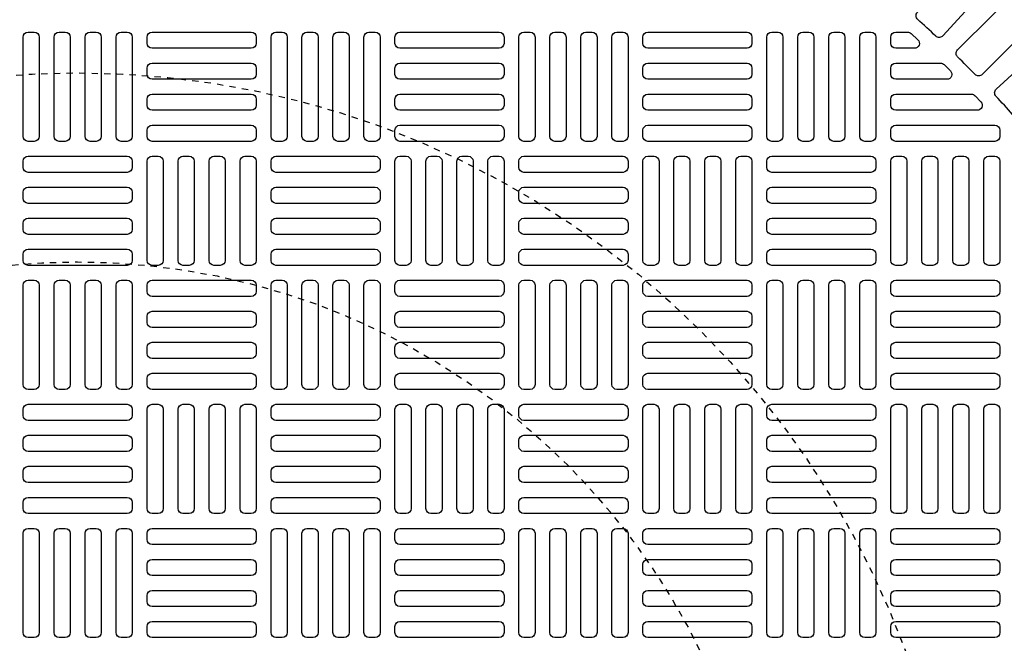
# Model space of a CAD drawing. Extents: x -169 to 2224, y 0 to 2796.
# Tile 522 of 530: x 1875 to 1890, y 1484 to 1494. Entities that reach past the tile are written whole.
import ezdxf

# ---------------------------------------------------------------- set-up
doc = ezdxf.new("R2010")
doc.units = 0
doc.header["$MEASUREMENT"] = 0
doc.linetypes.add('HIDDEN2', pattern=[0.28125, 0.1875, -0.09375])
doc.layers.get('DEFPOINTS').update_dxf_attribs({"linetype": 'CONTINUOUS'})
for name, color, linetype in [('TANK-MANHOLE-COVER-40', 2, 'CONTINUOUS'), ('TANK-MANHOLE-COVER-HATCH-40', 252, 'CONTINUOUS'), ('TANK-SLOPE', 3, 'CONTINUOUS')]:
    doc.layers.add(name, color=color, linetype=linetype)

msp = doc.modelspace()

# ---------------------------------------------------------------- linework, layer by layer
at = {"layer": 'DEFPOINTS', "color": 8, "linetype": 'HIDDEN2', "ltscale": 0.125}
msp.add_circle((1875.77157, 1479.01916), 14, dxfattribs=at)
msp.add_circle((1875.77157, 1479.01916), 14, dxfattribs=at)
msp.add_circle((1875.77157, 1479.01916), 14, dxfattribs=at)
msp.add_circle((1875.77157, 1479.01916), 14, dxfattribs=at)
at = {"layer": 'DEFPOINTS', "color": 8, "linetype": 'HIDDEN2', "ltscale": 0.5}
msp.add_circle((1875.77157, 1479.01916), 11, dxfattribs=at)
msp.add_circle((1875.77157, 1479.01916), 11, dxfattribs=at)
msp.add_circle((1875.77157, 1479.01916), 11, dxfattribs=at)
msp.add_circle((1875.77157, 1479.01916), 11, dxfattribs=at)
at = {"layer": 'TANK-MANHOLE-COVER-40', "color": 4, "linetype": 'Continuous'}
msp.add_circle((1875.77234, 1479.01916), 22.63902, dxfattribs=at)
at = {"layer": 'TANK-MANHOLE-COVER-40', "color": 1, "linetype": 'Continuous'}
msp.add_circle((1875.77234, 1479.01916), 22.44094, dxfattribs=at)
at = {"layer": 'TANK-MANHOLE-COVER-40', "color": 2, "linetype": 'Continuous'}
msp.add_circle((1875.77234, 1479.01916), 21.65354, dxfattribs=at)
at = {"layer": 'TANK-MANHOLE-COVER-HATCH-40', "linetype": 'Continuous'}
for points in [[(1889.1069, 1493.97921), (1890.17148, 1495.14099), (1890.57785, 1494.76861), (1889.51327, 1493.60683, -0.41709369), (1889.40146, 1493.6025, 0.00491171), (1889.11233, 1493.86744, -0.41709369)], [(1890.36001, 1492.76009), (1891.52179, 1493.82467), (1891.89416, 1493.4183), (1890.73239, 1492.35372, -0.41709369), (1890.62062, 1492.35915, 0.00491171), (1890.35568, 1492.64828, -0.41709369)], [(1888.76446, 1493.66483), (1888.95363, 1493.66483, -0.1880618), (1889.00693, 1493.64405), (1889.11395, 1493.54562, -0.68341411), (1889.06065, 1493.40892), (1888.76446, 1493.40892), (1888.76446, 1493.40892, -0.41421356), (1888.68572, 1493.48766), (1888.68572, 1493.58609), (1888.68572, 1493.58609, -0.41421356)], [(1888.76446, 1493.1727), (1889.47787, 1493.1727, -0.19743793), (1889.53323, 1493.14996), (1889.63278, 1493.05153, -0.67023271), (1889.57742, 1492.9168), (1888.76446, 1492.9168), (1888.76446, 1492.9168, -0.41421356), (1888.68572, 1492.99554), (1888.68572, 1493.09396), (1888.68572, 1493.09396, -0.41421356)], [(1888.76446, 1492.68058), (1889.96574, 1492.68058, -0.20651443), (1890.02302, 1492.65586), (1890.11585, 1492.55744, -0.6576677), (1890.05857, 1492.42467), (1888.76446, 1492.42467), (1888.76446, 1492.42467, -0.41421356), (1888.68572, 1492.50341), (1888.68572, 1492.60184), (1888.68572, 1492.60184, -0.41421356)], [(1888.76446, 1492.18845), (1890.33927, 1492.18845, -0.41421356), (1890.41801, 1492.10971), (1890.41801, 1492.01129, -0.41421356), (1890.33927, 1491.93255), (1888.76446, 1491.93255, -0.41421356), (1888.68572, 1492.01129), (1888.68572, 1492.10971, -0.41421356)]]:
    msp.add_lwpolyline(points, format="xyb", close=True, dxfattribs=at)
msp.add_lwpolyline([(1890.0246, 1492.99413, 0.00491171), (1889.74731, 1493.27142, -0.41709369), (1889.74676, 1493.38332), (1890.86099, 1494.49756), (1891.25074, 1494.10782), (1890.1365, 1492.99358, -0.41709369), (1890.0246, 1492.99413)], format="xyb", dxfattribs=at)
at = {"layer": 'TANK-MANHOLE-COVER-HATCH-40', "linetype": 'Continuous', "flags": 128}
for points in [[(1874.98494, 1491.93255, -0.41421356), (1874.9062, 1492.01129), (1874.9062, 1493.58609, -0.41421356), (1874.98494, 1493.66483), (1875.08336, 1493.66483, -0.41421356), (1875.1621, 1493.58609), (1875.1621, 1492.01129, -0.41421356), (1875.08336, 1491.93255)], [(1875.47706, 1491.93255, -0.41421356), (1875.39832, 1492.01129), (1875.39832, 1493.58609, -0.41421356), (1875.47706, 1493.66483), (1875.57549, 1493.66483, -0.41421356), (1875.65423, 1493.58609), (1875.65423, 1492.01129, -0.41421356), (1875.57549, 1491.93255)], [(1875.96919, 1491.93255, -0.41421356), (1875.89045, 1492.01129), (1875.89045, 1493.58609, -0.41421356), (1875.96919, 1493.66483), (1876.06761, 1493.66483, -0.41421356), (1876.14635, 1493.58609), (1876.14635, 1492.01129, -0.41421356), (1876.06761, 1491.93255)], [(1876.46131, 1491.93255, -0.41421356), (1876.38257, 1492.01129), (1876.38257, 1493.58609, -0.41421356), (1876.46131, 1493.66483), (1876.55974, 1493.66483, -0.41421356), (1876.63848, 1493.58609), (1876.63848, 1492.01129, -0.41421356), (1876.55974, 1491.93255)], [(1878.60698, 1493.48766, -0.41421356), (1878.52824, 1493.40892), (1876.95344, 1493.40892, -0.41421356), (1876.8747, 1493.48766), (1876.8747, 1493.58609, -0.41421356), (1876.95344, 1493.66483), (1878.52824, 1493.66483, -0.41421356), (1878.60698, 1493.58609)], [(1878.92194, 1491.93255, -0.41421356), (1878.8432, 1492.01129), (1878.8432, 1493.58609, -0.41421356), (1878.92194, 1493.66483), (1879.02037, 1493.66483, -0.41421356), (1879.09911, 1493.58609), (1879.09911, 1492.01129, -0.41421356), (1879.02037, 1491.93255)], [(1879.41407, 1491.93255, -0.41421356), (1879.33533, 1492.01129), (1879.33533, 1493.58609, -0.41421356), (1879.41407, 1493.66483), (1879.5125, 1493.66483, -0.41421356), (1879.59124, 1493.58609), (1879.59124, 1492.01129, -0.41421356), (1879.5125, 1491.93255)], [(1879.9062, 1491.93255, -0.41421356), (1879.82746, 1492.01129), (1879.82746, 1493.58609, -0.41421356), (1879.9062, 1493.66483), (1880.00462, 1493.66483, -0.41421356), (1880.08336, 1493.58609), (1880.08336, 1492.01129, -0.41421356), (1880.00462, 1491.93255)], [(1880.39832, 1491.93255, -0.41421356), (1880.31958, 1492.01129), (1880.31958, 1493.58609, -0.41421356), (1880.39832, 1493.66483), (1880.49675, 1493.66483, -0.41421356), (1880.57549, 1493.58609), (1880.57549, 1492.01129, -0.41421356), (1880.49675, 1491.93255)], [(1882.54399, 1493.48766, -0.41421356), (1882.46525, 1493.40892), (1880.89045, 1493.40892, -0.41421356), (1880.81171, 1493.48766), (1880.81171, 1493.58609, -0.41421356), (1880.89045, 1493.66483), (1882.46525, 1493.66483, -0.41421356), (1882.54399, 1493.58609)], [(1882.85895, 1491.93255, -0.41421356), (1882.78021, 1492.01129), (1882.78021, 1493.58609, -0.41421356), (1882.85895, 1493.66483), (1882.95738, 1493.66483, -0.41421356), (1883.03612, 1493.58609), (1883.03612, 1492.01129, -0.41421356), (1882.95738, 1491.93255)], [(1883.35108, 1491.93255, -0.41421356), (1883.27234, 1492.01129), (1883.27234, 1493.58609, -0.41421356), (1883.35108, 1493.66483), (1883.4495, 1493.66483, -0.41421356), (1883.52824, 1493.58609), (1883.52824, 1492.01129, -0.41421356), (1883.4495, 1491.93255)], [(1883.8432, 1491.93255, -0.41421356), (1883.76446, 1492.01129), (1883.76446, 1493.58609, -0.41421356), (1883.8432, 1493.66483), (1883.94163, 1493.66483, -0.41421356), (1884.02037, 1493.58609), (1884.02037, 1492.01129, -0.41421356), (1883.94163, 1491.93255)], [(1884.33533, 1491.93255, -0.41421356), (1884.25659, 1492.01129), (1884.25659, 1493.58609, -0.41421356), (1884.33533, 1493.66483), (1884.43376, 1493.66483, -0.41421356), (1884.5125, 1493.58609), (1884.5125, 1492.01129, -0.41421356), (1884.43376, 1491.93255)], [(1886.481, 1493.48766, -0.41421356), (1886.40226, 1493.40892), (1884.82746, 1493.40892, -0.41421356), (1884.74872, 1493.48766), (1884.74872, 1493.58609, -0.41421356), (1884.82746, 1493.66483), (1886.40226, 1493.66483, -0.41421356), (1886.481, 1493.58609)], [(1886.79596, 1491.93255, -0.41421356), (1886.71722, 1492.01129), (1886.71722, 1493.58609, -0.41421356), (1886.79596, 1493.66483), (1886.89439, 1493.66483, -0.41421356), (1886.97313, 1493.58609), (1886.97313, 1492.01129, -0.41421356), (1886.89439, 1491.93255)], [(1887.28809, 1491.93255, -0.41421356), (1887.20935, 1492.01129), (1887.20935, 1493.58609, -0.41421356), (1887.28809, 1493.66483), (1887.38651, 1493.66483, -0.41421356), (1887.46525, 1493.58609), (1887.46525, 1492.01129, -0.41421356), (1887.38651, 1491.93255)], [(1887.78021, 1491.93255, -0.41421356), (1887.70147, 1492.01129), (1887.70147, 1493.58609, -0.41421356), (1887.78021, 1493.66483), (1887.87864, 1493.66483, -0.41421356), (1887.95738, 1493.58609), (1887.95738, 1492.01129, -0.41421356), (1887.87864, 1491.93255)], [(1888.27234, 1491.93255, -0.41421356), (1888.1936, 1492.01129), (1888.1936, 1493.58609, -0.41421356), (1888.27234, 1493.66483), (1888.37076, 1493.66483, -0.41421356), (1888.4495, 1493.58609), (1888.4495, 1492.01129, -0.41421356), (1888.37076, 1491.93255)], [(1878.60698, 1492.99554, -0.41421356), (1878.52824, 1492.9168), (1876.95344, 1492.9168, -0.41421356), (1876.8747, 1492.99554), (1876.8747, 1493.09396, -0.41421356), (1876.95344, 1493.1727), (1878.52824, 1493.1727, -0.41421356), (1878.60698, 1493.09396)], [(1882.54399, 1492.99554, -0.41421356), (1882.46525, 1492.9168), (1880.89045, 1492.9168, -0.41421356), (1880.81171, 1492.99554), (1880.81171, 1493.09396, -0.41421356), (1880.89045, 1493.1727), (1882.46525, 1493.1727, -0.41421356), (1882.54399, 1493.09396)], [(1886.481, 1492.99554, -0.41421356), (1886.40226, 1492.9168), (1884.82746, 1492.9168, -0.41421356), (1884.74872, 1492.99554), (1884.74872, 1493.09396, -0.41421356), (1884.82746, 1493.1727), (1886.40226, 1493.1727, -0.41421356), (1886.481, 1493.09396)], [(1878.60698, 1492.50341, -0.41421356), (1878.52824, 1492.42467), (1876.95344, 1492.42467, -0.41421356), (1876.8747, 1492.50341), (1876.8747, 1492.60184, -0.41421356), (1876.95344, 1492.68058), (1878.52824, 1492.68058, -0.41421356), (1878.60698, 1492.60184)], [(1882.54399, 1492.50341, -0.41421356), (1882.46525, 1492.42467), (1880.89045, 1492.42467, -0.41421356), (1880.81171, 1492.50341), (1880.81171, 1492.60184, -0.41421356), (1880.89045, 1492.68058), (1882.46525, 1492.68058, -0.41421356), (1882.54399, 1492.60184)], [(1886.481, 1492.50341, -0.41421356), (1886.40226, 1492.42467), (1884.82746, 1492.42467, -0.41421356), (1884.74872, 1492.50341), (1884.74872, 1492.60184, -0.41421356), (1884.82746, 1492.68058), (1886.40226, 1492.68058, -0.41421356), (1886.481, 1492.60184)], [(1878.60698, 1492.01129, -0.41421356), (1878.52824, 1491.93255), (1876.95344, 1491.93255, -0.41421356), (1876.8747, 1492.01129), (1876.8747, 1492.10971, -0.41421356), (1876.95344, 1492.18845), (1878.52824, 1492.18845, -0.41421356), (1878.60698, 1492.10971)], [(1882.54399, 1492.01129, -0.41421356), (1882.46525, 1491.93255), (1880.89045, 1491.93255, -0.41421356), (1880.81171, 1492.01129), (1880.81171, 1492.10971, -0.41421356), (1880.89045, 1492.18845), (1882.46525, 1492.18845, -0.41421356), (1882.54399, 1492.10971)], [(1886.481, 1492.01129, -0.41421356), (1886.40226, 1491.93255), (1884.82746, 1491.93255, -0.41421356), (1884.74872, 1492.01129), (1884.74872, 1492.10971, -0.41421356), (1884.82746, 1492.18845), (1886.40226, 1492.18845, -0.41421356), (1886.481, 1492.10971)], [(1874.9062, 1491.61758, -0.41421356), (1874.98494, 1491.69632), (1876.55974, 1491.69632, -0.41421356), (1876.63848, 1491.61758), (1876.63848, 1491.51916, -0.41421356), (1876.55974, 1491.44042), (1874.98494, 1491.44042, -0.41421356), (1874.9062, 1491.51916)], [(1876.95344, 1489.96404, -0.41421356), (1876.8747, 1490.04278), (1876.8747, 1491.61758, -0.41421356), (1876.95344, 1491.69632), (1877.05187, 1491.69632, -0.41421356), (1877.13061, 1491.61758), (1877.13061, 1490.04278, -0.41421356), (1877.05187, 1489.96404)], [(1877.44557, 1489.96404, -0.41421356), (1877.36683, 1490.04278), (1877.36683, 1491.61758, -0.41421356), (1877.44557, 1491.69632), (1877.54399, 1491.69632, -0.41421356), (1877.62273, 1491.61758), (1877.62273, 1490.04278, -0.41421356), (1877.54399, 1489.96404)], [(1877.93769, 1489.96404, -0.41421356), (1877.85895, 1490.04278), (1877.85895, 1491.61758, -0.41421356), (1877.93769, 1491.69632), (1878.03612, 1491.69632, -0.41421356), (1878.11486, 1491.61758), (1878.11486, 1490.04278, -0.41421356), (1878.03612, 1489.96404)], [(1878.42982, 1489.96404, -0.41421356), (1878.35108, 1490.04278), (1878.35108, 1491.61758, -0.41421356), (1878.42982, 1491.69632), (1878.52824, 1491.69632, -0.41421356), (1878.60698, 1491.61758), (1878.60698, 1490.04278, -0.41421356), (1878.52824, 1489.96404)], [(1878.8432, 1491.61758, -0.41421356), (1878.92194, 1491.69632), (1880.49675, 1491.69632, -0.41421356), (1880.57549, 1491.61758), (1880.57549, 1491.51916, -0.41421356), (1880.49675, 1491.44042), (1878.92194, 1491.44042, -0.41421356), (1878.8432, 1491.51916)], [(1880.89045, 1489.96404, -0.41421356), (1880.81171, 1490.04278), (1880.81171, 1491.61758, -0.41421356), (1880.89045, 1491.69632), (1880.98887, 1491.69632, -0.41421356), (1881.06761, 1491.61758), (1881.06761, 1490.04278, -0.41421356), (1880.98887, 1489.96404)], [(1881.38257, 1489.96404, -0.41421356), (1881.30383, 1490.04278), (1881.30383, 1491.61758, -0.41421356), (1881.38257, 1491.69632), (1881.481, 1491.69632, -0.41421356), (1881.55974, 1491.61758), (1881.55974, 1490.04278, -0.41421356), (1881.481, 1489.96404)], [(1881.8747, 1489.96404, -0.41421356), (1881.79596, 1490.04278), (1881.79596, 1491.61758, -0.41421356), (1881.8747, 1491.69632), (1881.97313, 1491.69632, -0.41421356), (1882.05187, 1491.61758), (1882.05187, 1490.04278, -0.41421356), (1881.97313, 1489.96404)], [(1882.36683, 1489.96404, -0.41421356), (1882.28809, 1490.04278), (1882.28809, 1491.61758, -0.41421356), (1882.36683, 1491.69632), (1882.46525, 1491.69632, -0.41421356), (1882.54399, 1491.61758), (1882.54399, 1490.04278, -0.41421356), (1882.46525, 1489.96404)], [(1882.78021, 1491.61758, -0.41421356), (1882.85895, 1491.69632), (1884.43376, 1491.69632, -0.41421356), (1884.5125, 1491.61758), (1884.5125, 1491.51916, -0.41421356), (1884.43376, 1491.44042), (1882.85895, 1491.44042, -0.41421356), (1882.78021, 1491.51916)], [(1884.82746, 1489.96404, -0.41421356), (1884.74872, 1490.04278), (1884.74872, 1491.61758, -0.41421356), (1884.82746, 1491.69632), (1884.92588, 1491.69632, -0.41421356), (1885.00462, 1491.61758), (1885.00462, 1490.04278, -0.41421356), (1884.92588, 1489.96404)], [(1885.31958, 1489.96404, -0.41421356), (1885.24084, 1490.04278), (1885.24084, 1491.61758, -0.41421356), (1885.31958, 1491.69632), (1885.41801, 1491.69632, -0.41421356), (1885.49675, 1491.61758), (1885.49675, 1490.04278, -0.41421356), (1885.41801, 1489.96404)], [(1885.81171, 1489.96404, -0.41421356), (1885.73297, 1490.04278), (1885.73297, 1491.61758, -0.41421356), (1885.81171, 1491.69632), (1885.91013, 1491.69632, -0.41421356), (1885.98887, 1491.61758), (1885.98887, 1490.04278, -0.41421356), (1885.91013, 1489.96404)], [(1886.30383, 1489.96404, -0.41421356), (1886.22509, 1490.04278), (1886.22509, 1491.61758, -0.41421356), (1886.30383, 1491.69632), (1886.40226, 1491.69632, -0.41421356), (1886.481, 1491.61758), (1886.481, 1490.04278, -0.41421356), (1886.40226, 1489.96404)], [(1886.71722, 1491.61758, -0.41421356), (1886.79596, 1491.69632), (1888.37076, 1491.69632, -0.41421356), (1888.4495, 1491.61758), (1888.4495, 1491.51916, -0.41421356), (1888.37076, 1491.44042), (1886.79596, 1491.44042, -0.41421356), (1886.71722, 1491.51916)], [(1888.76446, 1489.96404, -0.41421356), (1888.68572, 1490.04278), (1888.68572, 1491.61758, -0.41421356), (1888.76446, 1491.69632), (1888.86289, 1491.69632, -0.41421356), (1888.94163, 1491.61758), (1888.94163, 1490.04278, -0.41421356), (1888.86289, 1489.96404)], [(1889.25659, 1489.96404, -0.41421356), (1889.17785, 1490.04278), (1889.17785, 1491.61758, -0.41421356), (1889.25659, 1491.69632), (1889.35502, 1491.69632, -0.41421356), (1889.43376, 1491.61758), (1889.43376, 1490.04278, -0.41421356), (1889.35502, 1489.96404)], [(1889.74872, 1489.96404, -0.41421356), (1889.66998, 1490.04278), (1889.66998, 1491.61758, -0.41421356), (1889.74872, 1491.69632), (1889.84714, 1491.69632, -0.41421356), (1889.92588, 1491.61758), (1889.92588, 1490.04278, -0.41421356), (1889.84714, 1489.96404)], [(1890.24084, 1489.96404, -0.41421356), (1890.1621, 1490.04278), (1890.1621, 1491.61758, -0.41421356), (1890.24084, 1491.69632), (1890.33927, 1491.69632, -0.41421356), (1890.41801, 1491.61758), (1890.41801, 1490.04278, -0.41421356), (1890.33927, 1489.96404)], [(1874.9062, 1491.12546, -0.41421356), (1874.98494, 1491.2042), (1876.55974, 1491.2042, -0.41421356), (1876.63848, 1491.12546), (1876.63848, 1491.02703, -0.41421356), (1876.55974, 1490.94829), (1874.98494, 1490.94829, -0.41421356), (1874.9062, 1491.02703)], [(1878.8432, 1491.12546, -0.41421356), (1878.92194, 1491.2042), (1880.49675, 1491.2042, -0.41421356), (1880.57549, 1491.12546), (1880.57549, 1491.02703, -0.41421356), (1880.49675, 1490.94829), (1878.92194, 1490.94829, -0.41421356), (1878.8432, 1491.02703)], [(1882.78021, 1491.12546, -0.41421356), (1882.85895, 1491.2042), (1884.43376, 1491.2042, -0.41421356), (1884.5125, 1491.12546), (1884.5125, 1491.02703, -0.41421356), (1884.43376, 1490.94829), (1882.85895, 1490.94829, -0.41421356), (1882.78021, 1491.02703)], [(1886.71722, 1491.12546, -0.41421356), (1886.79596, 1491.2042), (1888.37076, 1491.2042, -0.41421356), (1888.4495, 1491.12546), (1888.4495, 1491.02703, -0.41421356), (1888.37076, 1490.94829), (1886.79596, 1490.94829, -0.41421356), (1886.71722, 1491.02703)], [(1874.9062, 1490.63333, -0.41421356), (1874.98494, 1490.71207), (1876.55974, 1490.71207, -0.41421356), (1876.63848, 1490.63333), (1876.63848, 1490.53491, -0.41421356), (1876.55974, 1490.45617), (1874.98494, 1490.45617, -0.41421356), (1874.9062, 1490.53491)], [(1878.8432, 1490.63333, -0.41421356), (1878.92194, 1490.71207), (1880.49675, 1490.71207, -0.41421356), (1880.57549, 1490.63333), (1880.57549, 1490.53491, -0.41421356), (1880.49675, 1490.45617), (1878.92194, 1490.45617, -0.41421356), (1878.8432, 1490.53491)], [(1882.78021, 1490.63333, -0.41421356), (1882.85895, 1490.71207), (1884.43376, 1490.71207, -0.41421356), (1884.5125, 1490.63333), (1884.5125, 1490.53491, -0.41421356), (1884.43376, 1490.45617), (1882.85895, 1490.45617, -0.41421356), (1882.78021, 1490.53491)], [(1886.71722, 1490.63333, -0.41421356), (1886.79596, 1490.71207), (1888.37076, 1490.71207, -0.41421356), (1888.4495, 1490.63333), (1888.4495, 1490.53491, -0.41421356), (1888.37076, 1490.45617), (1886.79596, 1490.45617, -0.41421356), (1886.71722, 1490.53491)], [(1874.9062, 1490.14121, -0.41421356), (1874.98494, 1490.21995), (1876.55974, 1490.21995, -0.41421356), (1876.63848, 1490.14121), (1876.63848, 1490.04278, -0.41421356), (1876.55974, 1489.96404), (1874.98494, 1489.96404, -0.41421356), (1874.9062, 1490.04278)], [(1878.8432, 1490.14121, -0.41421356), (1878.92194, 1490.21995), (1880.49675, 1490.21995, -0.41421356), (1880.57549, 1490.14121), (1880.57549, 1490.04278, -0.41421356), (1880.49675, 1489.96404), (1878.92194, 1489.96404, -0.41421356), (1878.8432, 1490.04278)], [(1882.78021, 1490.14121, -0.41421356), (1882.85895, 1490.21995), (1884.43376, 1490.21995, -0.41421356), (1884.5125, 1490.14121), (1884.5125, 1490.04278, -0.41421356), (1884.43376, 1489.96404), (1882.85895, 1489.96404, -0.41421356), (1882.78021, 1490.04278)], [(1886.71722, 1490.14121, -0.41421356), (1886.79596, 1490.21995), (1888.37076, 1490.21995, -0.41421356), (1888.4495, 1490.14121), (1888.4495, 1490.04278, -0.41421356), (1888.37076, 1489.96404), (1886.79596, 1489.96404, -0.41421356), (1886.71722, 1490.04278)], [(1874.98494, 1487.99554, -0.41421356), (1874.9062, 1488.07428), (1874.9062, 1489.64908, -0.41421356), (1874.98494, 1489.72782), (1875.08336, 1489.72782, -0.41421356), (1875.1621, 1489.64908), (1875.1621, 1488.07428, -0.41421356), (1875.08336, 1487.99554)], [(1875.47706, 1487.99554, -0.41421356), (1875.39832, 1488.07428), (1875.39832, 1489.64908, -0.41421356), (1875.47706, 1489.72782), (1875.57549, 1489.72782, -0.41421356), (1875.65423, 1489.64908), (1875.65423, 1488.07428, -0.41421356), (1875.57549, 1487.99554)], [(1875.96919, 1487.99554, -0.41421356), (1875.89045, 1488.07428), (1875.89045, 1489.64908, -0.41421356), (1875.96919, 1489.72782), (1876.06761, 1489.72782, -0.41421356), (1876.14635, 1489.64908), (1876.14635, 1488.07428, -0.41421356), (1876.06761, 1487.99554)], [(1876.46131, 1487.99554, -0.41421356), (1876.38257, 1488.07428), (1876.38257, 1489.64908, -0.41421356), (1876.46131, 1489.72782), (1876.55974, 1489.72782, -0.41421356), (1876.63848, 1489.64908), (1876.63848, 1488.07428, -0.41421356), (1876.55974, 1487.99554)], [(1878.60698, 1489.55066, -0.41421356), (1878.52824, 1489.47192), (1876.95344, 1489.47192, -0.41421356), (1876.8747, 1489.55066), (1876.8747, 1489.64908, -0.41421356), (1876.95344, 1489.72782), (1878.52824, 1489.72782, -0.41421356), (1878.60698, 1489.64908)], [(1878.92194, 1487.99554, -0.41421356), (1878.8432, 1488.07428), (1878.8432, 1489.64908, -0.41421356), (1878.92194, 1489.72782), (1879.02037, 1489.72782, -0.41421356), (1879.09911, 1489.64908), (1879.09911, 1488.07428, -0.41421356), (1879.02037, 1487.99554)], [(1879.41407, 1487.99554, -0.41421356), (1879.33533, 1488.07428), (1879.33533, 1489.64908, -0.41421356), (1879.41407, 1489.72782), (1879.5125, 1489.72782, -0.41421356), (1879.59124, 1489.64908), (1879.59124, 1488.07428, -0.41421356), (1879.5125, 1487.99554)], [(1879.9062, 1487.99554, -0.41421356), (1879.82746, 1488.07428), (1879.82746, 1489.64908, -0.41421356), (1879.9062, 1489.72782), (1880.00462, 1489.72782, -0.41421356), (1880.08336, 1489.64908), (1880.08336, 1488.07428, -0.41421356), (1880.00462, 1487.99554)], [(1880.39832, 1487.99554, -0.41421356), (1880.31958, 1488.07428), (1880.31958, 1489.64908, -0.41421356), (1880.39832, 1489.72782), (1880.49675, 1489.72782, -0.41421356), (1880.57549, 1489.64908), (1880.57549, 1488.07428, -0.41421356), (1880.49675, 1487.99554)], [(1882.54399, 1489.55066, -0.41421356), (1882.46525, 1489.47192), (1880.89045, 1489.47192, -0.41421356), (1880.81171, 1489.55066), (1880.81171, 1489.64908, -0.41421356), (1880.89045, 1489.72782), (1882.46525, 1489.72782, -0.41421356), (1882.54399, 1489.64908)], [(1882.85895, 1487.99554, -0.41421356), (1882.78021, 1488.07428), (1882.78021, 1489.64908, -0.41421356), (1882.85895, 1489.72782), (1882.95738, 1489.72782, -0.41421356), (1883.03612, 1489.64908), (1883.03612, 1488.07428, -0.41421356), (1882.95738, 1487.99554)], [(1883.35108, 1487.99554, -0.41421356), (1883.27234, 1488.07428), (1883.27234, 1489.64908, -0.41421356), (1883.35108, 1489.72782), (1883.4495, 1489.72782, -0.41421356), (1883.52824, 1489.64908), (1883.52824, 1488.07428, -0.41421356), (1883.4495, 1487.99554)], [(1883.8432, 1487.99554, -0.41421356), (1883.76446, 1488.07428), (1883.76446, 1489.64908, -0.41421356), (1883.8432, 1489.72782), (1883.94163, 1489.72782, -0.41421356), (1884.02037, 1489.64908), (1884.02037, 1488.07428, -0.41421356), (1883.94163, 1487.99554)], [(1884.33533, 1487.99554, -0.41421356), (1884.25659, 1488.07428), (1884.25659, 1489.64908, -0.41421356), (1884.33533, 1489.72782), (1884.43376, 1489.72782, -0.41421356), (1884.5125, 1489.64908), (1884.5125, 1488.07428, -0.41421356), (1884.43376, 1487.99554)], [(1886.481, 1489.55066, -0.41421356), (1886.40226, 1489.47192), (1884.82746, 1489.47192, -0.41421356), (1884.74872, 1489.55066), (1884.74872, 1489.64908, -0.41421356), (1884.82746, 1489.72782), (1886.40226, 1489.72782, -0.41421356), (1886.481, 1489.64908)], [(1886.79596, 1487.99554, -0.41421356), (1886.71722, 1488.07428), (1886.71722, 1489.64908, -0.41421356), (1886.79596, 1489.72782), (1886.89439, 1489.72782, -0.41421356), (1886.97313, 1489.64908), (1886.97313, 1488.07428, -0.41421356), (1886.89439, 1487.99554)], [(1887.28809, 1487.99554, -0.41421356), (1887.20935, 1488.07428), (1887.20935, 1489.64908, -0.41421356), (1887.28809, 1489.72782), (1887.38651, 1489.72782, -0.41421356), (1887.46525, 1489.64908), (1887.46525, 1488.07428, -0.41421356), (1887.38651, 1487.99554)], [(1887.78021, 1487.99554, -0.41421356), (1887.70147, 1488.07428), (1887.70147, 1489.64908, -0.41421356), (1887.78021, 1489.72782), (1887.87864, 1489.72782, -0.41421356), (1887.95738, 1489.64908), (1887.95738, 1488.07428, -0.41421356), (1887.87864, 1487.99554)], [(1888.27234, 1487.99554, -0.41421356), (1888.1936, 1488.07428), (1888.1936, 1489.64908, -0.41421356), (1888.27234, 1489.72782), (1888.37076, 1489.72782, -0.41421356), (1888.4495, 1489.64908), (1888.4495, 1488.07428, -0.41421356), (1888.37076, 1487.99554)], [(1890.41801, 1489.55066, -0.41421356), (1890.33927, 1489.47192), (1888.76446, 1489.47192, -0.41421356), (1888.68572, 1489.55066), (1888.68572, 1489.64908, -0.41421356), (1888.76446, 1489.72782), (1890.33927, 1489.72782, -0.41421356), (1890.41801, 1489.64908)], [(1878.60698, 1489.05853, -0.41421356), (1878.52824, 1488.97979), (1876.95344, 1488.97979, -0.41421356), (1876.8747, 1489.05853), (1876.8747, 1489.15695, -0.41421356), (1876.95344, 1489.23569), (1878.52824, 1489.23569, -0.41421356), (1878.60698, 1489.15695)], [(1882.54399, 1489.05853, -0.41421356), (1882.46525, 1488.97979), (1880.89045, 1488.97979, -0.41421356), (1880.81171, 1489.05853), (1880.81171, 1489.15695, -0.41421356), (1880.89045, 1489.23569), (1882.46525, 1489.23569, -0.41421356), (1882.54399, 1489.15695)], [(1886.481, 1489.05853, -0.41421356), (1886.40226, 1488.97979), (1884.82746, 1488.97979, -0.41421356), (1884.74872, 1489.05853), (1884.74872, 1489.15695, -0.41421356), (1884.82746, 1489.23569), (1886.40226, 1489.23569, -0.41421356), (1886.481, 1489.15695)], [(1890.41801, 1489.05853, -0.41421356), (1890.33927, 1488.97979), (1888.76446, 1488.97979, -0.41421356), (1888.68572, 1489.05853), (1888.68572, 1489.15695, -0.41421356), (1888.76446, 1489.23569), (1890.33927, 1489.23569, -0.41421356), (1890.41801, 1489.15695)], [(1878.60698, 1488.5664, -0.41421356), (1878.52824, 1488.48766), (1876.95344, 1488.48766, -0.41421356), (1876.8747, 1488.5664), (1876.8747, 1488.66483, -0.41421356), (1876.95344, 1488.74357), (1878.52824, 1488.74357, -0.41421356), (1878.60698, 1488.66483)], [(1882.54399, 1488.5664, -0.41421356), (1882.46525, 1488.48766), (1880.89045, 1488.48766, -0.41421356), (1880.81171, 1488.5664), (1880.81171, 1488.66483, -0.41421356), (1880.89045, 1488.74357), (1882.46525, 1488.74357, -0.41421356), (1882.54399, 1488.66483)], [(1886.481, 1488.5664, -0.41421356), (1886.40226, 1488.48766), (1884.82746, 1488.48766, -0.41421356), (1884.74872, 1488.5664), (1884.74872, 1488.66483, -0.41421356), (1884.82746, 1488.74357), (1886.40226, 1488.74357, -0.41421356), (1886.481, 1488.66483)], [(1890.41801, 1488.5664, -0.41421356), (1890.33927, 1488.48766), (1888.76446, 1488.48766, -0.41421356), (1888.68572, 1488.5664), (1888.68572, 1488.66483, -0.41421356), (1888.76446, 1488.74357), (1890.33927, 1488.74357, -0.41421356), (1890.41801, 1488.66483)], [(1878.60698, 1488.07428, -0.41421356), (1878.52824, 1487.99554), (1876.95344, 1487.99554, -0.41421356), (1876.8747, 1488.07428), (1876.8747, 1488.1727, -0.41421356), (1876.95344, 1488.25144), (1878.52824, 1488.25144, -0.41421356), (1878.60698, 1488.1727)], [(1882.54399, 1488.07428, -0.41421356), (1882.46525, 1487.99554), (1880.89045, 1487.99554, -0.41421356), (1880.81171, 1488.07428), (1880.81171, 1488.1727, -0.41421356), (1880.89045, 1488.25144), (1882.46525, 1488.25144, -0.41421356), (1882.54399, 1488.1727)], [(1886.481, 1488.07428, -0.41421356), (1886.40226, 1487.99554), (1884.82746, 1487.99554, -0.41421356), (1884.74872, 1488.07428), (1884.74872, 1488.1727, -0.41421356), (1884.82746, 1488.25144), (1886.40226, 1488.25144, -0.41421356), (1886.481, 1488.1727)], [(1890.41801, 1488.07428, -0.41421356), (1890.33927, 1487.99554), (1888.76446, 1487.99554, -0.41421356), (1888.68572, 1488.07428), (1888.68572, 1488.1727, -0.41421356), (1888.76446, 1488.25144), (1890.33927, 1488.25144, -0.41421356), (1890.41801, 1488.1727)], [(1874.9062, 1487.68058, -0.41421356), (1874.98494, 1487.75932), (1876.55974, 1487.75932, -0.41421356), (1876.63848, 1487.68058), (1876.63848, 1487.58215, -0.41421356), (1876.55974, 1487.50341), (1874.98494, 1487.50341, -0.41421356), (1874.9062, 1487.58215)], [(1876.95344, 1486.02703, -0.41421356), (1876.8747, 1486.10577), (1876.8747, 1487.68058, -0.41421356), (1876.95344, 1487.75932), (1877.05187, 1487.75932, -0.41421356), (1877.13061, 1487.68058), (1877.13061, 1486.10577, -0.41421356), (1877.05187, 1486.02703)], [(1877.44557, 1486.02703, -0.41421356), (1877.36683, 1486.10577), (1877.36683, 1487.68058, -0.41421356), (1877.44557, 1487.75932), (1877.54399, 1487.75932, -0.41421356), (1877.62273, 1487.68058), (1877.62273, 1486.10577, -0.41421356), (1877.54399, 1486.02703)], [(1877.93769, 1486.02703, -0.41421356), (1877.85895, 1486.10577), (1877.85895, 1487.68058, -0.41421356), (1877.93769, 1487.75932), (1878.03612, 1487.75932, -0.41421356), (1878.11486, 1487.68058), (1878.11486, 1486.10577, -0.41421356), (1878.03612, 1486.02703)], [(1878.42982, 1486.02703, -0.41421356), (1878.35108, 1486.10577), (1878.35108, 1487.68058, -0.41421356), (1878.42982, 1487.75932), (1878.52824, 1487.75932, -0.41421356), (1878.60698, 1487.68058), (1878.60698, 1486.10577, -0.41421356), (1878.52824, 1486.02703)], [(1878.8432, 1487.68058, -0.41421356), (1878.92194, 1487.75932), (1880.49675, 1487.75932, -0.41421356), (1880.57549, 1487.68058), (1880.57549, 1487.58215, -0.41421356), (1880.49675, 1487.50341), (1878.92194, 1487.50341, -0.41421356), (1878.8432, 1487.58215)], [(1880.89045, 1486.02703, -0.41421356), (1880.81171, 1486.10577), (1880.81171, 1487.68058, -0.41421356), (1880.89045, 1487.75932), (1880.98887, 1487.75932, -0.41421356), (1881.06761, 1487.68058), (1881.06761, 1486.10577, -0.41421356), (1880.98887, 1486.02703)], [(1881.38257, 1486.02703, -0.41421356), (1881.30383, 1486.10577), (1881.30383, 1487.68058, -0.41421356), (1881.38257, 1487.75932), (1881.481, 1487.75932, -0.41421356), (1881.55974, 1487.68058), (1881.55974, 1486.10577, -0.41421356), (1881.481, 1486.02703)], [(1881.8747, 1486.02703, -0.41421356), (1881.79596, 1486.10577), (1881.79596, 1487.68058, -0.41421356), (1881.8747, 1487.75932), (1881.97313, 1487.75932, -0.41421356), (1882.05187, 1487.68058), (1882.05187, 1486.10577, -0.41421356), (1881.97313, 1486.02703)], [(1882.36683, 1486.02703, -0.41421356), (1882.28809, 1486.10577), (1882.28809, 1487.68058, -0.41421356), (1882.36683, 1487.75932), (1882.46525, 1487.75932, -0.41421356), (1882.54399, 1487.68058), (1882.54399, 1486.10577, -0.41421356), (1882.46525, 1486.02703)], [(1882.78021, 1487.68058, -0.41421356), (1882.85895, 1487.75932), (1884.43376, 1487.75932, -0.41421356), (1884.5125, 1487.68058), (1884.5125, 1487.58215, -0.41421356), (1884.43376, 1487.50341), (1882.85895, 1487.50341, -0.41421356), (1882.78021, 1487.58215)], [(1884.82746, 1486.02703, -0.41421356), (1884.74872, 1486.10577), (1884.74872, 1487.68058, -0.41421356), (1884.82746, 1487.75932), (1884.92588, 1487.75932, -0.41421356), (1885.00462, 1487.68058), (1885.00462, 1486.10577, -0.41421356), (1884.92588, 1486.02703)], [(1885.31958, 1486.02703, -0.41421356), (1885.24084, 1486.10577), (1885.24084, 1487.68058, -0.41421356), (1885.31958, 1487.75932), (1885.41801, 1487.75932, -0.41421356), (1885.49675, 1487.68058), (1885.49675, 1486.10577, -0.41421356), (1885.41801, 1486.02703)], [(1885.81171, 1486.02703, -0.41421356), (1885.73297, 1486.10577), (1885.73297, 1487.68058, -0.41421356), (1885.81171, 1487.75932), (1885.91013, 1487.75932, -0.41421356), (1885.98887, 1487.68058), (1885.98887, 1486.10577, -0.41421356), (1885.91013, 1486.02703)], [(1886.30383, 1486.02703, -0.41421356), (1886.22509, 1486.10577), (1886.22509, 1487.68058, -0.41421356), (1886.30383, 1487.75932), (1886.40226, 1487.75932, -0.41421356), (1886.481, 1487.68058), (1886.481, 1486.10577, -0.41421356), (1886.40226, 1486.02703)], [(1886.71722, 1487.68058, -0.41421356), (1886.79596, 1487.75932), (1888.37076, 1487.75932, -0.41421356), (1888.4495, 1487.68058), (1888.4495, 1487.58215, -0.41421356), (1888.37076, 1487.50341), (1886.79596, 1487.50341, -0.41421356), (1886.71722, 1487.58215)], [(1888.76446, 1486.02703, -0.41421356), (1888.68572, 1486.10577), (1888.68572, 1487.68058, -0.41421356), (1888.76446, 1487.75932), (1888.86289, 1487.75932, -0.41421356), (1888.94163, 1487.68058), (1888.94163, 1486.10577, -0.41421356), (1888.86289, 1486.02703)], [(1889.25659, 1486.02703, -0.41421356), (1889.17785, 1486.10577), (1889.17785, 1487.68058, -0.41421356), (1889.25659, 1487.75932), (1889.35502, 1487.75932, -0.41421356), (1889.43376, 1487.68058), (1889.43376, 1486.10577, -0.41421356), (1889.35502, 1486.02703)], [(1889.74872, 1486.02703, -0.41421356), (1889.66998, 1486.10577), (1889.66998, 1487.68058, -0.41421356), (1889.74872, 1487.75932), (1889.84714, 1487.75932, -0.41421356), (1889.92588, 1487.68058), (1889.92588, 1486.10577, -0.41421356), (1889.84714, 1486.02703)], [(1890.24084, 1486.02703, -0.41421356), (1890.1621, 1486.10577), (1890.1621, 1487.68058, -0.41421356), (1890.24084, 1487.75932), (1890.33927, 1487.75932, -0.41421356), (1890.41801, 1487.68058), (1890.41801, 1486.10577, -0.41421356), (1890.33927, 1486.02703)], [(1874.9062, 1487.18845, -0.41421356), (1874.98494, 1487.26719), (1876.55974, 1487.26719, -0.41421356), (1876.63848, 1487.18845), (1876.63848, 1487.09003, -0.41421356), (1876.55974, 1487.01129), (1874.98494, 1487.01129, -0.41421356), (1874.9062, 1487.09003)], [(1878.8432, 1487.18845, -0.41421356), (1878.92194, 1487.26719), (1880.49675, 1487.26719, -0.41421356), (1880.57549, 1487.18845), (1880.57549, 1487.09003, -0.41421356), (1880.49675, 1487.01129), (1878.92194, 1487.01129, -0.41421356), (1878.8432, 1487.09003)], [(1882.78021, 1487.18845, -0.41421356), (1882.85895, 1487.26719), (1884.43376, 1487.26719, -0.41421356), (1884.5125, 1487.18845), (1884.5125, 1487.09003, -0.41421356), (1884.43376, 1487.01129), (1882.85895, 1487.01129, -0.41421356), (1882.78021, 1487.09003)], [(1886.71722, 1487.18845, -0.41421356), (1886.79596, 1487.26719), (1888.37076, 1487.26719, -0.41421356), (1888.4495, 1487.18845), (1888.4495, 1487.09003, -0.41421356), (1888.37076, 1487.01129), (1886.79596, 1487.01129, -0.41421356), (1886.71722, 1487.09003)], [(1874.9062, 1486.69632, -0.41421356), (1874.98494, 1486.77506), (1876.55974, 1486.77506, -0.41421356), (1876.63848, 1486.69632), (1876.63848, 1486.5979, -0.41421356), (1876.55974, 1486.51916), (1874.98494, 1486.51916, -0.41421356), (1874.9062, 1486.5979)], [(1878.8432, 1486.69632, -0.41421356), (1878.92194, 1486.77506), (1880.49675, 1486.77506, -0.41421356), (1880.57549, 1486.69632), (1880.57549, 1486.5979, -0.41421356), (1880.49675, 1486.51916), (1878.92194, 1486.51916, -0.41421356), (1878.8432, 1486.5979)], [(1882.78021, 1486.69632, -0.41421356), (1882.85895, 1486.77506), (1884.43376, 1486.77506, -0.41421356), (1884.5125, 1486.69632), (1884.5125, 1486.5979, -0.41421356), (1884.43376, 1486.51916), (1882.85895, 1486.51916, -0.41421356), (1882.78021, 1486.5979)], [(1886.71722, 1486.69632, -0.41421356), (1886.79596, 1486.77506), (1888.37076, 1486.77506, -0.41421356), (1888.4495, 1486.69632), (1888.4495, 1486.5979, -0.41421356), (1888.37076, 1486.51916), (1886.79596, 1486.51916, -0.41421356), (1886.71722, 1486.5979)], [(1874.9062, 1486.2042, -0.41421356), (1874.98494, 1486.28294), (1876.55974, 1486.28294, -0.41421356), (1876.63848, 1486.2042), (1876.63848, 1486.10577, -0.41421356), (1876.55974, 1486.02703), (1874.98494, 1486.02703, -0.41421356), (1874.9062, 1486.10577)], [(1878.8432, 1486.2042, -0.41421356), (1878.92194, 1486.28294), (1880.49675, 1486.28294, -0.41421356), (1880.57549, 1486.2042), (1880.57549, 1486.10577, -0.41421356), (1880.49675, 1486.02703), (1878.92194, 1486.02703, -0.41421356), (1878.8432, 1486.10577)], [(1882.78021, 1486.2042, -0.41421356), (1882.85895, 1486.28294), (1884.43376, 1486.28294, -0.41421356), (1884.5125, 1486.2042), (1884.5125, 1486.10577, -0.41421356), (1884.43376, 1486.02703), (1882.85895, 1486.02703, -0.41421356), (1882.78021, 1486.10577)], [(1886.71722, 1486.2042, -0.41421356), (1886.79596, 1486.28294), (1888.37076, 1486.28294, -0.41421356), (1888.4495, 1486.2042), (1888.4495, 1486.10577, -0.41421356), (1888.37076, 1486.02703), (1886.79596, 1486.02703, -0.41421356), (1886.71722, 1486.10577)], [(1874.98494, 1484.05853, -0.41421356), (1874.9062, 1484.13727), (1874.9062, 1485.71207, -0.41421356), (1874.98494, 1485.79081), (1875.08336, 1485.79081, -0.41421356), (1875.1621, 1485.71207), (1875.1621, 1484.13727, -0.41421356), (1875.08336, 1484.05853)], [(1875.47706, 1484.05853, -0.41421356), (1875.39832, 1484.13727), (1875.39832, 1485.71207, -0.41421356), (1875.47706, 1485.79081), (1875.57549, 1485.79081, -0.41421356), (1875.65423, 1485.71207), (1875.65423, 1484.13727, -0.41421356), (1875.57549, 1484.05853)], [(1875.96919, 1484.05853, -0.41421356), (1875.89045, 1484.13727), (1875.89045, 1485.71207, -0.41421356), (1875.96919, 1485.79081), (1876.06761, 1485.79081, -0.41421356), (1876.14635, 1485.71207), (1876.14635, 1484.13727, -0.41421356), (1876.06761, 1484.05853)], [(1876.46131, 1484.05853, -0.41421356), (1876.38257, 1484.13727), (1876.38257, 1485.71207, -0.41421356), (1876.46131, 1485.79081), (1876.55974, 1485.79081, -0.41421356), (1876.63848, 1485.71207), (1876.63848, 1484.13727, -0.41421356), (1876.55974, 1484.05853)], [(1878.60698, 1485.61365, -0.41421356), (1878.52824, 1485.53491), (1876.95344, 1485.53491, -0.41421356), (1876.8747, 1485.61365), (1876.8747, 1485.71207, -0.41421356), (1876.95344, 1485.79081), (1878.52824, 1485.79081, -0.41421356), (1878.60698, 1485.71207)], [(1878.92194, 1484.05853, -0.41421356), (1878.8432, 1484.13727), (1878.8432, 1485.71207, -0.41421356), (1878.92194, 1485.79081), (1879.02037, 1485.79081, -0.41421356), (1879.09911, 1485.71207), (1879.09911, 1484.13727, -0.41421356), (1879.02037, 1484.05853)], [(1879.41407, 1484.05853, -0.41421356), (1879.33533, 1484.13727), (1879.33533, 1485.71207, -0.41421356), (1879.41407, 1485.79081), (1879.5125, 1485.79081, -0.41421356), (1879.59124, 1485.71207), (1879.59124, 1484.13727, -0.41421356), (1879.5125, 1484.05853)], [(1879.9062, 1484.05853, -0.41421356), (1879.82746, 1484.13727), (1879.82746, 1485.71207, -0.41421356), (1879.9062, 1485.79081), (1880.00462, 1485.79081, -0.41421356), (1880.08336, 1485.71207), (1880.08336, 1484.13727, -0.41421356), (1880.00462, 1484.05853)], [(1880.39832, 1484.05853, -0.41421356), (1880.31958, 1484.13727), (1880.31958, 1485.71207, -0.41421356), (1880.39832, 1485.79081), (1880.49675, 1485.79081, -0.41421356), (1880.57549, 1485.71207), (1880.57549, 1484.13727, -0.41421356), (1880.49675, 1484.05853)], [(1882.54399, 1485.61365, -0.41421356), (1882.46525, 1485.53491), (1880.89045, 1485.53491, -0.41421356), (1880.81171, 1485.61365), (1880.81171, 1485.71207, -0.41421356), (1880.89045, 1485.79081), (1882.46525, 1485.79081, -0.41421356), (1882.54399, 1485.71207)], [(1882.85895, 1484.05853, -0.41421356), (1882.78021, 1484.13727), (1882.78021, 1485.71207, -0.41421356), (1882.85895, 1485.79081), (1882.95738, 1485.79081, -0.41421356), (1883.03612, 1485.71207), (1883.03612, 1484.13727, -0.41421356), (1882.95738, 1484.05853)], [(1883.35108, 1484.05853, -0.41421356), (1883.27234, 1484.13727), (1883.27234, 1485.71207, -0.41421356), (1883.35108, 1485.79081), (1883.4495, 1485.79081, -0.41421356), (1883.52824, 1485.71207), (1883.52824, 1484.13727, -0.41421356), (1883.4495, 1484.05853)], [(1883.8432, 1484.05853, -0.41421356), (1883.76446, 1484.13727), (1883.76446, 1485.71207, -0.41421356), (1883.8432, 1485.79081), (1883.94163, 1485.79081, -0.41421356), (1884.02037, 1485.71207), (1884.02037, 1484.13727, -0.41421356), (1883.94163, 1484.05853)], [(1884.33533, 1484.05853, -0.41421356), (1884.25659, 1484.13727), (1884.25659, 1485.71207, -0.41421356), (1884.33533, 1485.79081), (1884.43376, 1485.79081, -0.41421356), (1884.5125, 1485.71207), (1884.5125, 1484.13727, -0.41421356), (1884.43376, 1484.05853)], [(1886.481, 1485.61365, -0.41421356), (1886.40226, 1485.53491), (1884.82746, 1485.53491, -0.41421356), (1884.74872, 1485.61365), (1884.74872, 1485.71207, -0.41421356), (1884.82746, 1485.79081), (1886.40226, 1485.79081, -0.41421356), (1886.481, 1485.71207)], [(1886.79596, 1484.05853, -0.41421356), (1886.71722, 1484.13727), (1886.71722, 1485.71207, -0.41421356), (1886.79596, 1485.79081), (1886.89439, 1485.79081, -0.41421356), (1886.97313, 1485.71207), (1886.97313, 1484.13727, -0.41421356), (1886.89439, 1484.05853)], [(1887.28809, 1484.05853, -0.41421356), (1887.20935, 1484.13727), (1887.20935, 1485.71207, -0.41421356), (1887.28809, 1485.79081), (1887.38651, 1485.79081, -0.41421356), (1887.46525, 1485.71207), (1887.46525, 1484.13727, -0.41421356), (1887.38651, 1484.05853)], [(1887.78021, 1484.05853, -0.41421356), (1887.70147, 1484.13727), (1887.70147, 1485.71207, -0.41421356), (1887.78021, 1485.79081), (1887.87864, 1485.79081, -0.41421356), (1887.95738, 1485.71207), (1887.95738, 1484.13727, -0.41421356), (1887.87864, 1484.05853)], [(1888.27234, 1484.05853, -0.41421356), (1888.1936, 1484.13727), (1888.1936, 1485.71207, -0.41421356), (1888.27234, 1485.79081), (1888.37076, 1485.79081, -0.41421356), (1888.4495, 1485.71207), (1888.4495, 1484.13727, -0.41421356), (1888.37076, 1484.05853)], [(1890.41801, 1485.61365, -0.41421356), (1890.33927, 1485.53491), (1888.76446, 1485.53491, -0.41421356), (1888.68572, 1485.61365), (1888.68572, 1485.71207, -0.41421356), (1888.76446, 1485.79081), (1890.33927, 1485.79081, -0.41421356), (1890.41801, 1485.71207)], [(1878.60698, 1485.12152, -0.41421356), (1878.52824, 1485.04278), (1876.95344, 1485.04278, -0.41421356), (1876.8747, 1485.12152), (1876.8747, 1485.21995, -0.41421356), (1876.95344, 1485.29869), (1878.52824, 1485.29869, -0.41421356), (1878.60698, 1485.21995)], [(1882.54399, 1485.12152, -0.41421356), (1882.46525, 1485.04278), (1880.89045, 1485.04278, -0.41421356), (1880.81171, 1485.12152), (1880.81171, 1485.21995, -0.41421356), (1880.89045, 1485.29869), (1882.46525, 1485.29869, -0.41421356), (1882.54399, 1485.21995)], [(1886.481, 1485.12152, -0.41421356), (1886.40226, 1485.04278), (1884.82746, 1485.04278, -0.41421356), (1884.74872, 1485.12152), (1884.74872, 1485.21995, -0.41421356), (1884.82746, 1485.29869), (1886.40226, 1485.29869, -0.41421356), (1886.481, 1485.21995)], [(1890.41801, 1485.12152, -0.41421356), (1890.33927, 1485.04278), (1888.76446, 1485.04278, -0.41421356), (1888.68572, 1485.12152), (1888.68572, 1485.21995, -0.41421356), (1888.76446, 1485.29869), (1890.33927, 1485.29869, -0.41421356), (1890.41801, 1485.21995)], [(1878.60698, 1484.6294, -0.41421356), (1878.52824, 1484.55066), (1876.95344, 1484.55066, -0.41421356), (1876.8747, 1484.6294), (1876.8747, 1484.72782, -0.41421356), (1876.95344, 1484.80656), (1878.52824, 1484.80656, -0.41421356), (1878.60698, 1484.72782)], [(1882.54399, 1484.6294, -0.41421356), (1882.46525, 1484.55066), (1880.89045, 1484.55066, -0.41421356), (1880.81171, 1484.6294), (1880.81171, 1484.72782, -0.41421356), (1880.89045, 1484.80656), (1882.46525, 1484.80656, -0.41421356), (1882.54399, 1484.72782)], [(1886.481, 1484.6294, -0.41421356), (1886.40226, 1484.55066), (1884.82746, 1484.55066, -0.41421356), (1884.74872, 1484.6294), (1884.74872, 1484.72782, -0.41421356), (1884.82746, 1484.80656), (1886.40226, 1484.80656, -0.41421356), (1886.481, 1484.72782)], [(1890.41801, 1484.6294, -0.41421356), (1890.33927, 1484.55066), (1888.76446, 1484.55066, -0.41421356), (1888.68572, 1484.6294), (1888.68572, 1484.72782, -0.41421356), (1888.76446, 1484.80656), (1890.33927, 1484.80656, -0.41421356), (1890.41801, 1484.72782)], [(1878.60698, 1484.13727, -0.41421356), (1878.52824, 1484.05853), (1876.95344, 1484.05853, -0.41421356), (1876.8747, 1484.13727), (1876.8747, 1484.23569, -0.41421356), (1876.95344, 1484.31443), (1878.52824, 1484.31443, -0.41421356), (1878.60698, 1484.23569)], [(1882.54399, 1484.13727, -0.41421356), (1882.46525, 1484.05853), (1880.89045, 1484.05853, -0.41421356), (1880.81171, 1484.13727), (1880.81171, 1484.23569, -0.41421356), (1880.89045, 1484.31443), (1882.46525, 1484.31443, -0.41421356), (1882.54399, 1484.23569)], [(1886.481, 1484.13727, -0.41421356), (1886.40226, 1484.05853), (1884.82746, 1484.05853, -0.41421356), (1884.74872, 1484.13727), (1884.74872, 1484.23569, -0.41421356), (1884.82746, 1484.31443), (1886.40226, 1484.31443, -0.41421356), (1886.481, 1484.23569)], [(1890.41801, 1484.13727, -0.41421356), (1890.33927, 1484.05853), (1888.76446, 1484.05853, -0.41421356), (1888.68572, 1484.13727), (1888.68572, 1484.23569, -0.41421356), (1888.76446, 1484.31443), (1890.33927, 1484.31443, -0.41421356), (1890.41801, 1484.23569)]]:
    msp.add_lwpolyline(points, format="xyb", close=True, dxfattribs=at)
at = {"layer": 'TANK-SLOPE'}
msp.add_lwpolyline([(1875.18587, 1513.58933, -1.01702303), (1875.18649, 1444.32116), (1875.18587, 1444.32117)], format="xyb", dxfattribs=at)

doc.saveas('drawing.dxf')
